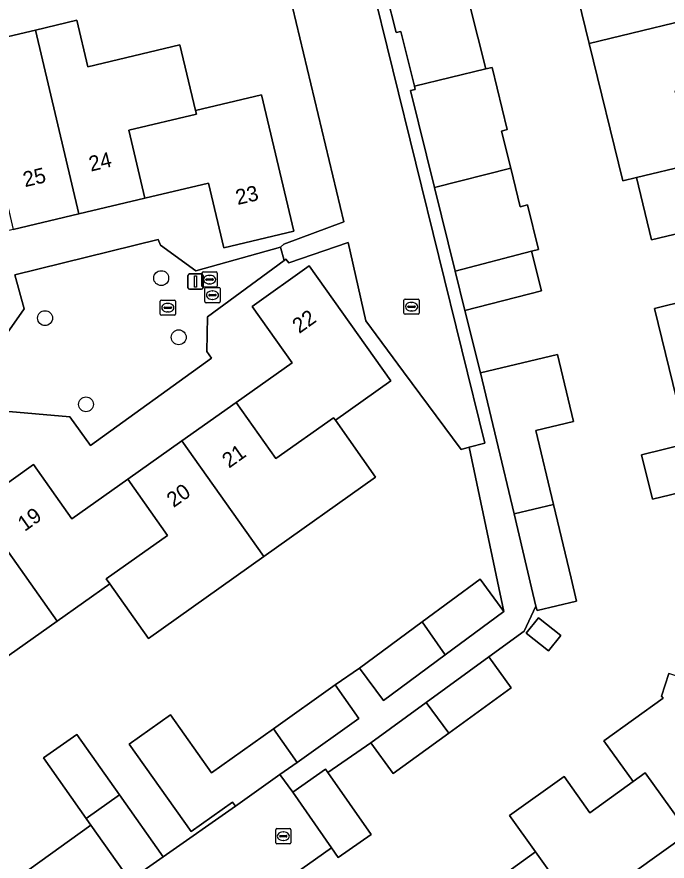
# Model space of a CAD drawing. Extents: x 158455 to 159797, y 387218 to 388672.
# Drawn here: x 159297.3 to 159340, y 387895.1 to 387950.5 of the extents above; entities that cross this region are included whole.
import ezdxf

# ---------------------------------------------------------------- set-up
doc = ezdxf.new("R2010")
doc.units = 0
for name, color, linetype in [('IMGEO_Boom', 7, 'Continuous'), ('IMGEO_Brandkraan', 7, 'Continuous'), ('IMGEO_Erf', 7, 'Continuous'), ('IMGEO_Kolk', 7, 'Continuous'), ('IMGEO_Lichtmast', 7, 'Continuous'), ('IMGEO_Muur', 7, 'Continuous'), ('IMGEO_Pand', 7, 'Continuous'), ('IMGEO_Pand_nummerreeks', 7, 'Continuous'), ('IMGEO_Rijbaan_lokaal_open', 7, 'Continuous'), ('IMGEO_Rioolput', 7, 'Continuous'), ('IMGEO_Voetpad_open', 7, 'Continuous')]:
    doc.layers.add(name, color=color, linetype=linetype)

msp = doc.modelspace()

# ---------------------------------------------------------------- linework, layer by layer
at = {"layer": 'IMGEO_Boom'}
for centre in [(159306.742, 387933.349), (159299.111, 387930.72), (159307.897, 387929.463), (159301.801, 387925.058)]:
    msp.add_circle(centre, 0.489, dxfattribs=at)
at = {"layer": 'IMGEO_Brandkraan'}
for p, q in [((159309.614, 387931.805), (159309.614, 387932.657)), ((159309.689, 387932.731), (159310.541, 387932.731)), ((159310.615, 387932.657), (159310.615, 387931.805)), ((159309.873, 387932.225), (159309.873, 387932.237)), ((159310.311, 387932.188), (159309.913, 387932.188)), ((159309.916, 387932.274), (159310.314, 387932.274)), ((159310.102, 387932.511), (159310.127, 387932.511)), ((159310.357, 387932.237), (159310.357, 387932.225)), ((159310.541, 387931.731), (159309.689, 387931.731)), ((159310.125, 387931.951), (159310.1, 387931.951))]:
    msp.add_line(p, q, dxfattribs=at)
for points in [[(159309.614, 387931.805), (159309.614, 387932.657)], [(159309.689, 387932.731), (159310.541, 387932.731)], [(159310.615, 387932.657), (159310.615, 387931.805)], [(159310.541, 387931.731), (159309.689, 387931.731)]]:
    msp.add_lwpolyline(points, dxfattribs=at)
for centre, radius, start, end in [((159309.691, 387932.655), 0.0765, 91.552, 178.448), ((159309.691, 387932.655), 0.0765, 91.552, 178.448), ((159310.539, 387932.655), 0.0765, 1.552, 88.448), ((159310.539, 387932.655), 0.0765, 1.552, 88.448), ((159309.913, 387932.234), 0.0403, 85.8775, 175.7526), ((159309.91, 387932.224), 0.0366, 178.938, 274.7102), ((159310.314, 387932.231), 0.043, 264.8664, 352.4533), ((159310.318, 387932.236), 0.0386, 1.7309, 96.639), ((159309.691, 387931.807), 0.0765, 181.552, 268.448), ((159309.691, 387931.807), 0.0765, 181.552, 268.448), ((159310.539, 387931.807), 0.0765, 271.552, 358.448), ((159310.539, 387931.807), 0.0765, 271.552, 358.448)]:
    msp.add_arc(centre, radius, start, end, dxfattribs=at)
for centre, major_axis, ratio, start_param, end_param in [((159310.101, 387932.231), (-0.387, 0.002), 0.722429, 4.712389, 7.853982), ((159310.126, 387932.231), (-0.39, 0.002), 0.717154, 1.570796, 4.712389)]:
    msp.add_ellipse(centre, major_axis=major_axis, ratio=ratio, start_param=start_param, end_param=end_param, dxfattribs=at)
at = {"layer": 'IMGEO_Erf'}
for points in [[(159308.039, 387959.45), (159303.232, 387958.259), (159303.602, 387956.615), (159298.746, 387955.52), (159293.979, 387954.446), (159293.651, 387955.905), (159288.758, 387954.752), (159289.396, 387952.043), (159284.321, 387950.847), (159283.316, 387950.596), (159288.491, 387929.123), (159288.83, 387927.718), (159291.187, 387926.526), (159295.066, 387927.539), (159297.73, 387931.332), (159297.133, 387933.571), (159306.551, 387935.896), (159306.7, 387935.516), (159309.017, 387933.824), (159314.584, 387935.377), (159314.796, 387935.574), (159318.745, 387937.047), (159314.641, 387954.196), (159309.647, 387952.959)], [(159301.194, 387950.285), (159301.917, 387947.23), (159307.978, 387948.664), (159308.998, 387944.362), (159313.332, 387945.388), (159315.452, 387936.429), (159310.85, 387935.34), (159309.847, 387939.581), (159305.666, 387938.592), (159301.34, 387937.568), (159297.014, 387936.545), (159292.544, 387935.487), (159293.579, 387931.109), (159289.016, 387930.03), (159286.873, 387939.091), (159291.267, 387940.13), (159290.242, 387944.468), (159294.513, 387945.478), (159293.79, 387948.533), (159298.481, 387949.643)], [(159333.004, 387909.879), (159332.204, 387908.865), (159330.74, 387910.021), (159331.54, 387911.034)]]:
    msp.add_lwpolyline(points, close=True, dxfattribs=at)
for points in [[(159342.454, 387936.704), (159338.971, 387935.855), (159337.983, 387939.959), (159337.077, 387939.741), (159334.881, 387948.75), (159332.756, 387957.467)], [(159326.525, 387953.267), (159328.075, 387947.09), (159328.494, 387947.192), (159329.491, 387943.101), (159329.101, 387943.006), (159329.713, 387940.567), (159330.347, 387938.041), (159330.816, 387938.159), (159331.551, 387935.23), (159331.082, 387935.109), (159331.733, 387932.516), (159326.696, 387931.216), (159327.727, 387927.122), (159332.796, 387928.33), (159333.844, 387923.931), (159331.373, 387923.342), (159332.53, 387918.488), (159333.686, 387913.635), (159334.043, 387912.137), (159331.444, 387911.518), (159331.375, 387911.807), (159330.592, 387910.153), (159328.282, 387908.472), (159329.755, 387906.443), (159325.64, 387903.456), (159321.987, 387900.805), (159320.514, 387902.833), (159317.702, 387900.872), (159320.534, 387896.811), (159318.379, 387895.308), (159317.94, 387895.937), (159312.459, 387892.051)], [(159289.243, 387888.19), (159302.123, 387897.417), (159302.012, 387897.576), (159301.815, 387897.86), (159299.01, 387901.84), (159301.205, 387903.386), (159304.01, 387899.405), (159306.869, 387895.346), (159311.617, 387898.664), (159311.426, 387898.933), (159308.711, 387897.006), (159304.647, 387902.73), (159307.363, 387904.658), (159310.054, 387900.866), (159314.115, 387903.748), (159318.173, 387906.628), (159319.783, 387907.737), (159323.885, 387910.767), (159327.703, 387913.586), (159329.273, 387911.459), (159326.995, 387922.237), (159326.458, 387922.09), (159322.676, 387927.2), (159320.195, 387930.551), (159319.033, 387935.698), (159315.124, 387934.355), (159314.934, 387934.595), (159314.825, 387934.515), (159309.792, 387930.816), (159309.749, 387928.528), (159310.058, 387928.088), (159302.104, 387922.355), (159300.728, 387924.234), (159296.221, 387924.63)], [(159294.533, 387918.401), (159298.342, 387921.102), (159300.875, 387917.53), (159304.551, 387920.136), (159308.106, 387922.657), (159311.661, 387925.177), (159315.341, 387927.787), (159312.712, 387931.495), (159316.472, 387934.161), (159321.832, 387926.601), (159318.189, 387924.017), (159320.838, 387920.281), (159313.486, 387915.068), (159305.904, 387909.691), (159303.363, 387913.275), (159299.907, 387910.824), (159296.225, 387908.214)], [(159342.038, 387919.561), (159339.028, 387918.827), (159338.317, 387921.743), (159341.327, 387922.477), (159339.162, 387931.36), (159343.499, 387932.417)], [(159327.944, 387893.22), (159331.344, 387895.67), (159329.641, 387898.056), (159333.221, 387900.611), (159334.913, 387898.24), (159337.764, 387900.294), (159335.846, 387902.955), (159339.736, 387905.757), (159339.623, 387905.891), (159340.103, 387907.379)]]:
    msp.add_lwpolyline(points, dxfattribs=at)
at = {"layer": 'IMGEO_Kolk'}
for p, q in [((159306.681, 387930.981), (159306.681, 387931.833)), ((159306.756, 387931.907), (159307.608, 387931.907)), ((159306.983, 387931.45), (159307.381, 387931.45)), ((159307.169, 387931.687), (159307.194, 387931.687)), ((159307.682, 387931.833), (159307.682, 387930.981)), ((159322.699, 387931.047), (159322.699, 387931.899)), ((159322.774, 387931.973), (159323.626, 387931.973)), ((159322.958, 387931.467), (159322.958, 387931.479)), ((159323.001, 387931.516), (159323.399, 387931.516)), ((159323.187, 387931.753), (159323.212, 387931.753)), ((159323.442, 387931.479), (159323.442, 387931.467)), ((159323.7, 387931.899), (159323.7, 387931.047)), ((159307.608, 387930.907), (159306.756, 387930.907)), ((159306.94, 387931.401), (159306.94, 387931.413)), ((159307.378, 387931.364), (159306.98, 387931.364)), ((159307.192, 387931.127), (159307.167, 387931.127)), ((159307.424, 387931.413), (159307.424, 387931.401)), ((159323.626, 387930.973), (159322.774, 387930.973)), ((159323.396, 387931.43), (159322.998, 387931.43)), ((159323.21, 387931.193), (159323.185, 387931.193)), ((159314.268, 387896.271), (159314.268, 387897.123)), ((159314.343, 387897.197), (159315.195, 387897.197)), ((159315.269, 387897.123), (159315.269, 387896.271)), ((159314.527, 387896.691), (159314.527, 387896.703)), ((159314.965, 387896.654), (159314.567, 387896.654)), ((159314.57, 387896.74), (159314.968, 387896.74)), ((159314.756, 387896.977), (159314.781, 387896.977)), ((159315.011, 387896.703), (159315.011, 387896.691)), ((159315.195, 387896.197), (159314.343, 387896.197)), ((159314.779, 387896.417), (159314.754, 387896.417))]:
    msp.add_line(p, q, dxfattribs=at)
for points in [[(159306.681, 387930.981), (159306.681, 387931.833)], [(159306.756, 387931.907), (159307.608, 387931.907)], [(159307.682, 387931.833), (159307.682, 387930.981)], [(159322.699, 387931.047), (159322.699, 387931.899)], [(159322.774, 387931.973), (159323.626, 387931.973)], [(159323.7, 387931.899), (159323.7, 387931.047)], [(159307.608, 387930.907), (159306.756, 387930.907)], [(159323.626, 387930.973), (159322.774, 387930.973)], [(159314.268, 387896.271), (159314.268, 387897.123)], [(159314.343, 387897.197), (159315.195, 387897.197)], [(159315.269, 387897.123), (159315.269, 387896.271)], [(159315.195, 387896.197), (159314.343, 387896.197)]]:
    msp.add_lwpolyline(points, dxfattribs=at)
for centre, radius, start, end in [((159306.758, 387931.831), 0.0765, 91.552, 178.448), ((159306.758, 387931.831), 0.0765, 91.552, 178.448), ((159306.98, 387931.41), 0.0403, 85.8775, 175.7526), ((159307.385, 387931.412), 0.0386, 1.7309, 96.639), ((159307.606, 387931.831), 0.0765, 1.552, 88.448), ((159307.606, 387931.831), 0.0765, 1.552, 88.448), ((159322.776, 387931.897), 0.0765, 91.552, 178.448), ((159322.776, 387931.897), 0.0765, 91.552, 178.448), ((159322.998, 387931.476), 0.0403, 85.8775, 175.7526), ((159322.995, 387931.466), 0.0366, 178.938, 274.7102), ((159323.399, 387931.473), 0.043, 264.8664, 352.4533), ((159323.403, 387931.478), 0.0386, 1.7309, 96.639), ((159323.624, 387931.897), 0.0765, 1.552, 88.448), ((159323.624, 387931.897), 0.0765, 1.552, 88.448), ((159306.758, 387930.983), 0.0765, 181.552, 268.448), ((159306.758, 387930.983), 0.0765, 181.552, 268.448), ((159306.977, 387931.4), 0.0366, 178.938, 274.7102), ((159307.381, 387931.407), 0.043, 264.8664, 352.4533), ((159307.606, 387930.983), 0.0765, 271.552, 358.448), ((159307.606, 387930.983), 0.0765, 271.552, 358.448), ((159322.776, 387931.049), 0.0765, 181.552, 268.448), ((159322.776, 387931.049), 0.0765, 181.552, 268.448), ((159323.624, 387931.049), 0.0765, 271.552, 358.448), ((159323.624, 387931.049), 0.0765, 271.552, 358.448), ((159314.345, 387897.121), 0.0765, 91.552, 178.448), ((159314.345, 387897.121), 0.0765, 91.552, 178.448), ((159315.193, 387897.121), 0.0765, 1.552, 88.448), ((159315.193, 387897.121), 0.0765, 1.552, 88.448), ((159314.567, 387896.7), 0.0403, 85.8775, 175.7526), ((159314.564, 387896.69), 0.0366, 178.938, 274.7102), ((159314.968, 387896.697), 0.043, 264.8664, 352.4533), ((159314.972, 387896.702), 0.0386, 1.7309, 96.639), ((159314.345, 387896.273), 0.0765, 181.552, 268.448), ((159314.345, 387896.273), 0.0765, 181.552, 268.448), ((159315.193, 387896.273), 0.0765, 271.552, 358.448), ((159315.193, 387896.273), 0.0765, 271.552, 358.448)]:
    msp.add_arc(centre, radius, start, end, dxfattribs=at)
for centre, major_axis, ratio, start_param, end_param in [((159307.168, 387931.407), (-0.387, 0.002), 0.722429, 4.712389, 7.853982), ((159307.193, 387931.407), (-0.39, 0.002), 0.717154, 1.570796, 4.712389), ((159323.186, 387931.473), (-0.387, 0.002), 0.722429, 4.712389, 7.853982), ((159323.211, 387931.473), (-0.39, 0.002), 0.717154, 1.570796, 4.712389), ((159314.755, 387896.697), (-0.387, 0.002), 0.722429, 4.712389, 7.853982), ((159314.78, 387896.697), (-0.39, 0.002), 0.717154, 1.570796, 4.712389)]:
    msp.add_ellipse(centre, major_axis=major_axis, ratio=ratio, start_param=start_param, end_param=end_param, dxfattribs=at)
at = {"layer": 'IMGEO_Lichtmast'}
for p, q in [((159308.503, 387932.72), (159308.503, 387933.52)), ((159308.503, 387933.52), (159308.503, 387932.72)), ((159308.603, 387933.62), (159309.393, 387933.62)), ((159309.393, 387933.62), (159308.603, 387933.62)), ((159309.493, 387933.52), (159309.493, 387932.72)), ((159309.493, 387932.72), (159309.493, 387933.52)), ((159309.393, 387932.62), (159308.603, 387932.62)), ((159308.603, 387932.62), (159309.393, 387932.62))]:
    msp.add_line(p, q, dxfattribs=at)
msp.add_lwpolyline([(159308.923, 387933.495), (159309.073, 387933.495), (159309.073, 387932.745), (159308.923, 387932.745), (159308.923, 387933.495)], dxfattribs=at)
for centre, start, end in [((159308.603, 387933.52), 90, 180), ((159308.603, 387933.52), 90, 180), ((159309.393, 387933.52), 0, 90), ((159309.393, 387933.52), 360, 90), ((159308.603, 387932.72), 180, 270), ((159308.603, 387932.72), 180, 270), ((159309.393, 387932.72), 270, 0), ((159309.393, 387932.72), 270, 0)]:
    msp.add_arc(centre, 0.1, start, end, dxfattribs=at)
at = {"layer": 'IMGEO_Muur'}
for points in [[(159318.745, 387937.047), (159314.641, 387954.196)], [(159326.458, 387922.09), (159322.676, 387927.2)]]:
    msp.add_lwpolyline(points, dxfattribs=at)
at = {"layer": 'IMGEO_Pand'}
for points in [[(159334.881, 387948.75), (159343.923, 387950.955), (159342.894, 387955.179), (159338.464, 387954.099), (159337.346, 387958.688), (159333.469, 387957.657), (159332.756, 387957.467)], [(159326.525, 387953.267), (159321.559, 387952.002), (159322.181, 387949.478), (159322.492, 387949.555), (159323.381, 387945.946), (159328.075, 387947.09)], [(159340.524, 387945.651), (159344.953, 387946.731), (159343.923, 387950.955), (159334.881, 387948.75), (159337.077, 387939.741), (159337.983, 387939.959), (159341.456, 387940.795), (159341.693, 387940.853)], [(159298.481, 387949.643), (159301.34, 387937.568), (159305.666, 387938.592), (159304.608, 387943.06), (159309.057, 387944.112), (159308.998, 387944.362), (159307.978, 387948.664), (159301.917, 387947.23), (159301.194, 387950.285)], [(159298.481, 387949.643), (159293.79, 387948.533), (159294.513, 387945.478), (159290.242, 387944.468), (159291.267, 387940.13), (159291.317, 387939.917), (159295.956, 387941.014), (159297.014, 387936.545), (159301.34, 387937.568)], [(159328.075, 387947.09), (159323.381, 387945.946), (159323.432, 387945.74), (159323.133, 387945.666), (159324.704, 387939.296), (159329.713, 387940.567), (159329.101, 387943.006), (159329.491, 387943.101), (159328.494, 387947.192)], [(159350.345, 387943.412), (159346.019, 387942.358), (159344.953, 387946.731), (159340.524, 387945.651), (159341.693, 387940.853), (159341.456, 387940.795), (159337.983, 387939.959), (159338.971, 387935.855), (159342.454, 387936.704), (159351.446, 387938.895)], [(159308.998, 387944.362), (159309.057, 387944.112), (159304.608, 387943.06), (159305.666, 387938.592), (159309.847, 387939.581), (159310.85, 387935.34), (159315.452, 387936.429), (159313.332, 387945.388)], [(159329.713, 387940.567), (159324.704, 387939.296), (159326.056, 387933.813), (159331.082, 387935.109), (159331.551, 387935.23), (159330.816, 387938.159), (159330.347, 387938.041)], [(159326.056, 387933.813), (159326.696, 387931.216), (159331.733, 387932.516), (159331.082, 387935.109)], [(159311.661, 387925.177), (159314.273, 387921.492), (159318.07, 387924.184), (159318.189, 387924.017), (159321.832, 387926.601), (159316.472, 387934.161), (159312.712, 387931.495), (159315.341, 387927.787)], [(159343.499, 387932.417), (159339.162, 387931.36), (159341.327, 387922.477), (159350.329, 387924.673), (159349.292, 387928.925), (159344.768, 387927.822), (159343.639, 387932.451)], [(159329.931, 387917.87), (159332.53, 387918.488), (159331.373, 387923.342), (159333.844, 387923.931), (159332.796, 387928.33), (159327.727, 387927.122), (159328.775, 387922.723)], [(159311.661, 387925.177), (159308.106, 387922.657), (159313.486, 387915.068), (159320.838, 387920.281), (159318.189, 387924.017), (159318.07, 387924.184), (159314.273, 387921.492)], [(159341.327, 387922.477), (159338.317, 387921.743), (159339.028, 387918.827), (159342.038, 387919.561), (159343.498, 387913.573), (159347.976, 387914.665), (159346.842, 387919.315), (159351.366, 387920.419), (159350.329, 387924.673)], [(159308.106, 387922.657), (159304.551, 387920.136), (159307.162, 387916.452), (159303.137, 387913.597), (159303.363, 387913.275), (159305.904, 387909.691), (159313.486, 387915.068)], [(159299.907, 387910.824), (159303.363, 387913.275), (159303.137, 387913.597), (159307.162, 387916.452), (159304.551, 387920.136), (159300.875, 387917.53), (159298.342, 387921.102), (159294.533, 387918.401)], [(159299.907, 387910.824), (159294.533, 387918.401), (159290.851, 387915.791), (159296.225, 387908.214)], [(159332.53, 387918.488), (159329.931, 387917.87), (159331.087, 387913.016), (159331.375, 387911.807), (159331.444, 387911.518), (159334.043, 387912.137), (159333.686, 387913.635)], [(159323.885, 387910.767), (159325.416, 387908.61), (159329.273, 387911.459), (159327.703, 387913.586)], [(159330.74, 387910.021), (159332.204, 387908.865), (159333.004, 387909.879), (159331.54, 387911.034)], [(159323.885, 387910.767), (159319.783, 387907.737), (159321.354, 387905.61), (159325.416, 387908.61)], [(159324.165, 387905.483), (159325.64, 387903.456), (159329.755, 387906.443), (159328.282, 387908.472)], [(159343.526, 387901.999), (159347.61, 387904.96), (159342.06, 387906.748), (159340.103, 387907.379), (159339.623, 387905.891), (159339.736, 387905.757), (159335.846, 387902.955), (159337.764, 387900.294), (159338.555, 387900.864), (159341.395, 387896.886), (159337.698, 387894.247), (159340.285, 387890.623), (159343.946, 387893.235), (159346.541, 387889.598), (159350.406, 387892.357)], [(159315.675, 387901.544), (159319.736, 387904.426), (159318.173, 387906.628), (159314.115, 387903.748)], [(159324.165, 387905.483), (159320.514, 387902.833), (159321.987, 387900.805), (159325.64, 387903.456)], [(159315.675, 387901.544), (159314.115, 387903.748), (159310.054, 387900.866), (159307.363, 387904.658), (159304.647, 387902.73), (159308.711, 387897.006), (159311.426, 387898.933), (159311.617, 387898.664), (159314.542, 387900.74)], [(159301.815, 387897.86), (159304.01, 387899.405), (159301.205, 387903.386), (159299.01, 387901.84)], [(159317.702, 387900.872), (159317.549, 387901.091), (159315.394, 387899.588), (159317.94, 387895.937), (159318.379, 387895.308), (159320.534, 387896.811)], [(159341.395, 387896.886), (159338.555, 387900.864), (159337.764, 387900.294), (159334.913, 387898.24), (159333.221, 387900.611), (159329.641, 387898.056), (159331.344, 387895.67), (159336.748, 387888.098), (159340.285, 387890.623), (159337.698, 387894.247)], [(159301.815, 387897.86), (159302.012, 387897.576), (159302.123, 387897.417), (159304.671, 387893.798), (159306.869, 387895.346), (159304.01, 387899.405)], [(159326.514, 387886.616), (159326.68, 387886.384), (159330.624, 387889.199), (159333.211, 387885.574), (159336.748, 387888.098), (159331.344, 387895.67), (159327.944, 387893.22), (159323.887, 387890.297)]]:
    msp.add_lwpolyline(points, close=True, dxfattribs=at)
at = {"layer": 'IMGEO_Rijbaan_lokaal_open'}
for points in [[(159296.221, 387924.63), (159300.728, 387924.234), (159302.104, 387922.355), (159310.058, 387928.088), (159309.749, 387928.528), (159309.792, 387930.816), (159314.825, 387934.515), (159314.584, 387935.377), (159309.017, 387933.824), (159306.7, 387935.516), (159306.551, 387935.896), (159297.133, 387933.571), (159297.73, 387931.332), (159295.066, 387927.539)], [(159312.459, 387892.051), (159317.94, 387895.937), (159315.394, 387899.588), (159314.542, 387900.74), (159311.617, 387898.664), (159306.869, 387895.346), (159304.671, 387893.798), (159302.123, 387897.417), (159289.243, 387888.19)]]:
    msp.add_lwpolyline(points, dxfattribs=at)
at = {"layer": 'IMGEO_Rioolput'}
for p, q in [((159309.424, 387932.826), (159309.424, 387933.678)), ((159309.499, 387933.752), (159310.351, 387933.752)), ((159310.425, 387933.678), (159310.425, 387932.826)), ((159309.683, 387933.246), (159309.683, 387933.258)), ((159310.121, 387933.209), (159309.723, 387933.209)), ((159309.726, 387933.295), (159310.124, 387933.295)), ((159309.912, 387933.532), (159309.937, 387933.532)), ((159310.167, 387933.258), (159310.167, 387933.246)), ((159310.351, 387932.752), (159309.499, 387932.752)), ((159309.935, 387932.972), (159309.91, 387932.972))]:
    msp.add_line(p, q, dxfattribs=at)
for points in [[(159309.424, 387932.826), (159309.424, 387933.678)], [(159309.499, 387933.752), (159310.351, 387933.752)], [(159310.425, 387933.678), (159310.425, 387932.826)], [(159310.351, 387932.752), (159309.499, 387932.752)]]:
    msp.add_lwpolyline(points, dxfattribs=at)
for centre, radius, start, end in [((159309.501, 387933.676), 0.0765, 91.552, 178.448), ((159309.501, 387933.676), 0.0765, 91.552, 178.448), ((159310.349, 387933.676), 0.0765, 1.552, 88.448), ((159310.349, 387933.676), 0.0765, 1.552, 88.448), ((159309.723, 387933.255), 0.0403, 85.8775, 175.7526), ((159309.72, 387933.245), 0.0366, 178.938, 274.7102), ((159310.124, 387933.252), 0.043, 264.8664, 352.4533), ((159310.128, 387933.257), 0.0386, 1.7309, 96.639), ((159309.501, 387932.828), 0.0765, 181.552, 268.448), ((159309.501, 387932.828), 0.0765, 181.552, 268.448), ((159310.349, 387932.828), 0.0765, 271.552, 358.448), ((159310.349, 387932.828), 0.0765, 271.552, 358.448)]:
    msp.add_arc(centre, radius, start, end, dxfattribs=at)
for centre, major_axis, ratio, start_param, end_param in [((159309.911, 387933.252), (-0.387, 0.002), 0.722429, 4.712389, 7.853982), ((159309.936, 387933.252), (-0.39, 0.002), 0.717154, 1.570796, 4.712389)]:
    msp.add_ellipse(centre, major_axis=major_axis, ratio=ratio, start_param=start_param, end_param=end_param, dxfattribs=at)
at = {"layer": 'IMGEO_Voetpad_open'}
for points in [[(159318.94, 387959.316), (159328.003, 387922.512), (159326.995, 387922.237), (159329.273, 387911.459), (159325.416, 387908.61), (159321.354, 387905.61), (159319.783, 387907.737), (159318.173, 387906.628), (159319.736, 387904.426), (159315.675, 387901.544), (159314.542, 387900.74), (159315.394, 387899.588), (159317.549, 387901.091), (159317.702, 387900.872), (159320.514, 387902.833), (159324.165, 387905.483), (159328.282, 387908.472), (159330.592, 387910.153), (159331.375, 387911.807), (159331.087, 387913.016), (159329.931, 387917.87), (159328.775, 387922.723), (159327.727, 387927.122), (159326.696, 387931.216), (159326.056, 387933.813), (159324.704, 387939.296), (159323.133, 387945.666), (159323.432, 387945.74), (159323.381, 387945.946), (159322.492, 387949.555), (159322.181, 387949.478), (159321.559, 387952.002)], [(159314.641, 387954.196), (159318.745, 387937.047), (159314.796, 387935.574), (159314.584, 387935.377), (159314.825, 387934.515), (159314.934, 387934.595), (159315.124, 387934.355), (159319.033, 387935.698), (159320.195, 387930.551), (159322.676, 387927.2), (159326.458, 387922.09), (159326.995, 387922.237), (159328.003, 387922.512), (159318.94, 387959.316)]]:
    msp.add_lwpolyline(points, dxfattribs=at)

# ---------------------------------------------------------------- texts
at = {"layer": 'IMGEO_Pand_nummerreeks'}
for s, rotation, p in [('24', 13.3117, (159302.118, 387940.342)), ('25', 13.3117, (159297.792, 387939.319)), ('23', 13.3134, (159311.766, 387938.147)), ('22', 35.3383, (159315.812, 387929.672)), ('21', 35.3406, (159311.199, 387920.83)), ('20', 35.3406, (159307.555, 387918.244)), ('19', 35.3392, (159297.767, 387916.674))]:
    msp.add_text(s, height=1, rotation=rotation, dxfattribs=at).set_placement(p)

doc.saveas('drawing.dxf')
